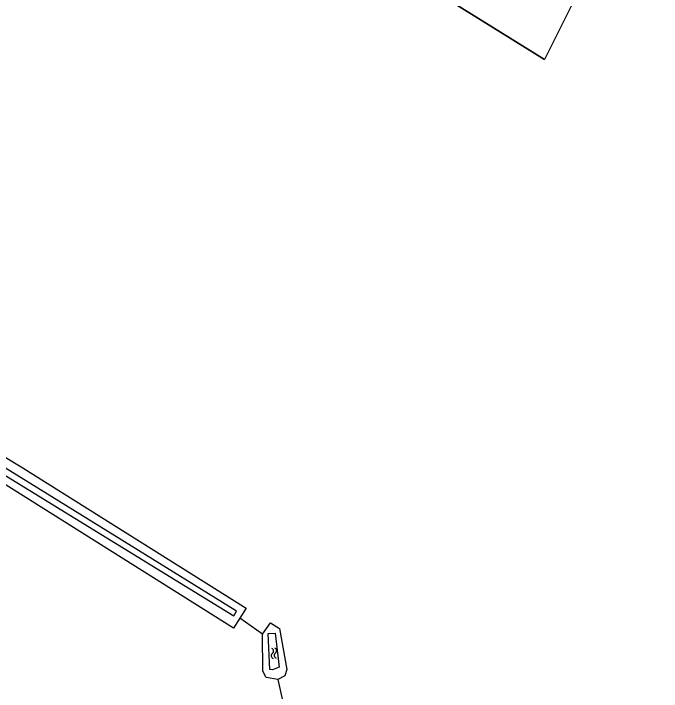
# Model space of a CAD drawing. Extents: x 136000 to 141000, y 400494 to 402006.
# Drawn here: x 138912.8 to 139009.2, y 401712.4 to 401813.2 of the extents above; entities that cross this region are included whole.
import ezdxf

# ---------------------------------------------------------------- set-up
doc = ezdxf.new("R2010")
doc.units = 0
for name, color, linetype in [('gg-afsc-lijn draadraster', 7, 'Continuous'), ('gg-knt-bronhoudergrens', 7, 'Continuous'), ('gg-kntw-bovenkant insteek waterloop', 7, 'Continuous'), ('gg-kntw-waterlijn', 7, 'Continuous'), ('gt-symb-watersymbool', 7, 'Continuous')]:
    doc.layers.add(name, color=color, linetype=linetype)

# ---------------------------------------------------------------- blocks, each defined once
blk = doc.blocks.new('gt0-WA')
at = {"layer": 'gt-symb-watersymbool'}
for centre, start, end in [((-0.32, 0.02), 28.0725, 151.9275), ((0.43, 0.42), 208.0725, 331.9275), ((-0.32, -0.43), 28.0725, 151.9275), ((0.43, -0.03), 208.0725, 331.9275)]:
    blk.add_arc(centre, 0.425, start, end, dxfattribs=at)

msp = doc.modelspace()

# ---------------------------------------------------------------- linework, layer by layer
at = {"layer": 'gg-afsc-lijn draadraster'}
msp.add_lwpolyline([(138991.8, 401806.37), (138963.15, 401824.23), (138934.2, 401841.97), (138939.24, 401852.21), (138928.08, 401873.61), (138943.98, 401907.23), (138961.85, 401943.3), (138948.24, 401951.7)], dxfattribs=at)
at = {"layer": 'gg-knt-bronhoudergrens'}
for p, q in [((139009.18, 401841.37), (138991.8, 401806.37)), ((138949.83, 401720.92), (138946.49, 401723.31)), ((138952.11, 401714.21), (138952.9, 401710.64))]:
    msp.add_line(p, q, dxfattribs=at)
msp.add_lwpolyline([(138948.24, 401951.7), (138961.85, 401943.3), (138948.51, 401916.38), (138945.16, 401917.73), (138942.07, 401909.39), (138943.99, 401907.26), (138943.98, 401907.23), (138928.08, 401873.61), (138939.24, 401852.21), (138934.2, 401841.97), (138963.15, 401824.23), (138991.8, 401806.37)], dxfattribs=at)
at = {"layer": 'gg-kntw-bovenkant insteek waterloop'}
for p, q in [((138947.43, 401724.8), (138946.49, 401723.31)), ((138946.49, 401723.31), (138945.55, 401721.82)), ((138949.83, 401720.92), (138951.03, 401722.6)), ((138949.89, 401715.45), (138949.83, 401720.92))]:
    msp.add_line(p, q, dxfattribs=at)
for points in [[(138839.6, 401791.24), (138870.07, 401772.29), (138913.97, 401745.81), (138947.43, 401724.8)], [(138945.55, 401721.82), (138911.17, 401743.41), (138837.64, 401788.42)], [(138951.03, 401722.6), (138952.35, 401721.8), (138953.46, 401715.66)], [(138952.11, 401714.21), (138950.41, 401714.47), (138949.89, 401715.45)], [(138953.46, 401715.66), (138953.19, 401714.73), (138952.11, 401714.21)]]:
    msp.add_lwpolyline(points, dxfattribs=at)
at = {"layer": 'gg-kntw-waterlijn'}
for points in [[(138945.98, 401724.36), (138878.51, 401766.07), (138839.37, 401790.1), (138838.82, 401789.2), (138876.33, 401766.17), (138934.67, 401730.35), (138945.58, 401723.65), (138945.98, 401724.36)], [(138950.96, 401715.66), (138950.71, 401721.04), (138951.74, 401721.08), (138952.3, 401716.02), (138951.32, 401715.63), (138950.96, 401715.66)]]:
    msp.add_lwpolyline(points, dxfattribs=at)

# ---------------------------------------------------------------- block references
at = {"layer": 'gt-symb-watersymbool', "rotation": -83.05258934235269}
msp.add_blockref('gt0-WA', (138951.54, 401718.15), dxfattribs=at)

doc.saveas('drawing.dxf')
